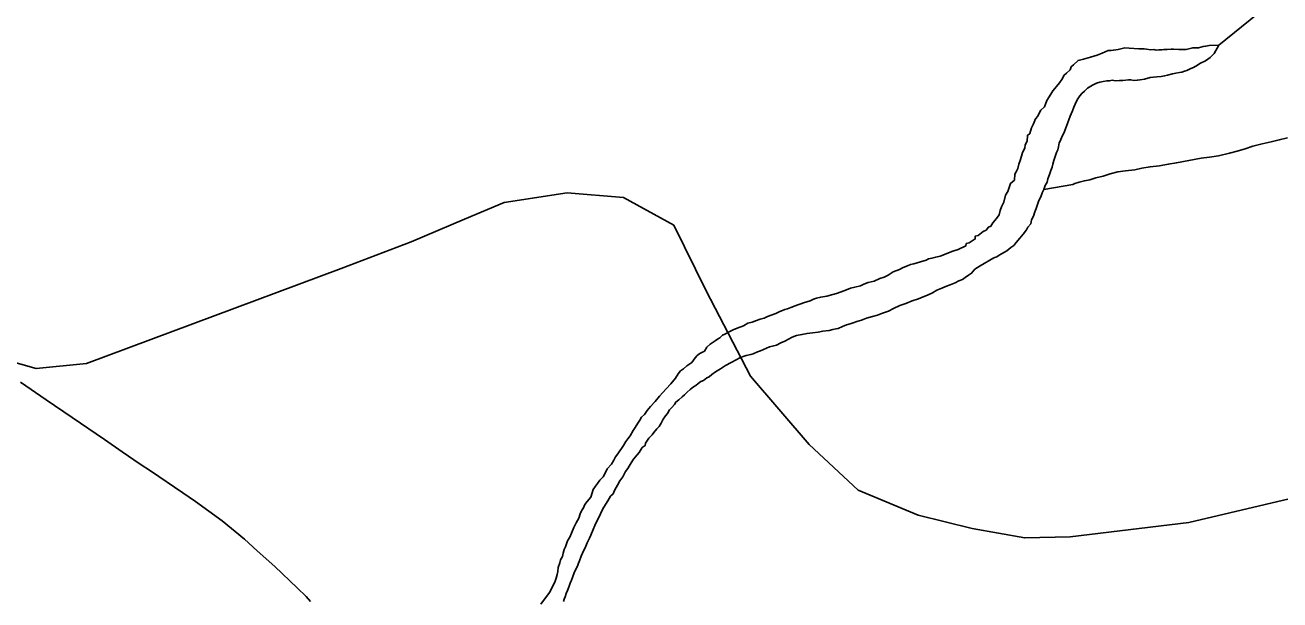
# Model space of a CAD drawing. Extents: x 103424 to 290657, y 38711 to 110967.
# Drawn here: x 214252.1593 to 214252.656, y 40210.2604 to 40210.4877 of the extents above; entities that cross this region are included whole.
import ezdxf

# ---------------------------------------------------------------- set-up
doc = ezdxf.new("R2010")
doc.units = 0
for name, color, linetype in [('GM_X_Major_River', 7, 'Continuous'), ('GM_X_Minor_River', 7, 'Continuous'), ('GM_X_Rail_Line', 7, 'Continuous'), ('GM_X_State_Route', 7, 'Continuous')]:
    doc.layers.add(name, color=color, linetype=linetype)

msp = doc.modelspace()

# ---------------------------------------------------------------- linework, layer by layer
at = {"layer": 'GM_X_Major_River'}
for points in [[(214252.6683, 40210.50946), (214252.63175, 40210.47979)], [(214252.63175, 40210.47979), (214252.62791, 40210.4796), (214252.62659, 40210.47938), (214252.62564, 40210.47917), (214252.62375, 40210.47875), (214252.62147, 40210.4787), (214252.61882, 40210.47807), (214252.61729, 40210.47804), (214252.61596, 40210.47801), (214252.61387, 40210.47815), (214252.61292, 40210.47813), (214252.6114, 40210.4781), (214252.61007, 40210.47807), (214252.60912, 40210.47786), (214252.60798, 40210.47784), (214252.60703, 40210.47782), (214252.60607, 40210.47798), (214252.60493, 40210.47796), (214252.60322, 40210.47811), (214252.60226, 40210.47828), (214252.60017, 40210.47824), (214252.59636, 40210.47853), (214252.59465, 40210.47869), (214252.59294, 40210.47827), (214252.592, 40210.47806), (214252.5901, 40210.47783), (214252.58915, 40210.47762), (214252.58801, 40210.47759), (214252.58556, 40210.47659), (214252.58368, 40210.47579), (214252.58103, 40210.47497), (214252.57819, 40210.47415), (214252.57611, 40210.47372), (214252.57425, 40210.47197), (214252.57331, 40210.47119), (214252.57295, 40210.47005), (214252.57146, 40210.46868), (214252.57053, 40210.4679), (214252.56961, 40210.46617), (214252.56869, 40210.46482), (214252.56758, 40210.46347), (214252.5661, 40210.46173), (214252.56536, 40210.46038), (214252.5637, 40210.45787), (214252.56281, 40210.45538), (214252.56131, 40210.45402), (214252.56076, 40210.45306), (214252.56022, 40210.45172), (214252.55929, 40210.45056), (214252.55838, 40210.44864), (214252.55766, 40210.4471), (214252.55694, 40210.44481), (214252.55601, 40210.44403), (214252.55587, 40210.44174), (214252.55513, 40210.4404), (214252.55497, 40210.43906), (214252.55406, 40210.43733), (214252.55371, 40210.4358), (214252.55318, 40210.43408), (214252.55264, 40210.43274), (214252.55229, 40210.43102), (214252.55156, 40210.42968), (214252.55101, 40210.42871), (214252.55087, 40210.42643), (214252.54937, 40210.42507), (214252.5483, 40210.42182), (214252.54738, 40210.42047), (214252.54668, 40210.4176), (214252.54577, 40210.41587), (214252.54523, 40210.41434), (214252.54488, 40210.41262), (214252.54377, 40210.41127), (214252.54229, 40210.40952), (214252.54156, 40210.40818), (214252.54061, 40210.40778), (214252.53969, 40210.40662), (214252.53856, 40210.40602), (214252.5365, 40210.40446), (214252.53536, 40210.40424), (214252.53539, 40210.4031), (214252.53295, 40210.40153), (214252.53181, 40210.40132), (214252.53164, 40210.40036), (214252.52863, 40210.39897), (214252.52655, 40210.39835), (214252.52145, 40210.39634), (214252.51975, 40210.39592), (214252.51824, 40210.39551), (214252.51691, 40210.39529), (214252.51597, 40210.3947), (214252.5137, 40210.39408), (214252.51238, 40210.39367), (214252.51106, 40210.39327), (214252.50973, 40210.39305), (214252.5086, 40210.39245), (214252.50747, 40210.39205), (214252.50653, 40210.39165), (214252.5054, 40210.39105), (214252.50295, 40210.39005), (214252.50088, 40210.38886), (214252.49938, 40210.38807)], [(214252.59378, 40210.46575), (214252.59606, 40210.46599), (214252.59701, 40210.46601), (214252.59815, 40210.46584), (214252.59948, 40210.46587), (214252.60062, 40210.46609), (214252.60233, 40210.46631), (214252.6046, 40210.46693), (214252.60725, 40210.46718), (214252.60896, 40210.46741), (214252.61029, 40210.46762), (214252.61142, 40210.46784), (214252.6135, 40210.46845), (214252.61483, 40210.46867), (214252.61616, 40210.46889), (214252.6171, 40210.4691), (214252.61824, 40210.46951), (214252.61918, 40210.46972), (214252.62069, 40210.47051), (214252.62182, 40210.47091), (214252.62332, 40210.4719), (214252.62426, 40210.47249), (214252.62652, 40210.47349), (214252.62746, 40210.47427), (214252.6284, 40210.47486), (214252.62988, 40210.47641), (214252.63175, 40210.47979)], [(214252.47321, 40210.36622), (214252.4751, 40210.36664), (214252.47757, 40210.36689), (214252.47908, 40210.3673), (214252.48022, 40210.36751), (214252.48117, 40210.36772), (214252.48286, 40210.36852), (214252.48437, 40210.36912), (214252.48588, 40210.36954), (214252.48702, 40210.36994), (214252.48853, 40210.37054), (214252.49042, 40210.37097), (214252.4923, 40210.37177), (214252.49476, 40210.37239), (214252.49665, 40210.373), (214252.49873, 40210.37381), (214252.50099, 40210.37462), (214252.50306, 40210.37561), (214252.50551, 40210.3768), (214252.50797, 40210.37762), (214252.51042, 40210.37862), (214252.51287, 40210.37943), (214252.51476, 40210.38023), (214252.51646, 40210.38084), (214252.51853, 40210.38184), (214252.52022, 40210.38282), (214252.52211, 40210.38362), (214252.52399, 40210.38442), (214252.5255, 40210.38503), (214252.52738, 40210.38583), (214252.52889, 40210.38662), (214252.5304, 40210.38703), (214252.53134, 40210.38782), (214252.53265, 40210.38879), (214252.53396, 40210.38958), (214252.53526, 40210.39113), (214252.53732, 40210.3925), (214252.54277, 40210.39566), (214252.5439, 40210.39607), (214252.54484, 40210.39666), (214252.54578, 40210.39725), (214252.54691, 40210.39784), (214252.54785, 40210.39843), (214252.54953, 40210.3998), (214252.55066, 40210.40059), (214252.55158, 40210.40175), (214252.55307, 40210.40349), (214252.55437, 40210.40504), (214252.55566, 40210.40677), (214252.55621, 40210.40774), (214252.55732, 40210.40909), (214252.55767, 40210.41062), (214252.5584, 40210.41215), (214252.55893, 40210.41388), (214252.55947, 40210.41522), (214252.55983, 40210.41637), (214252.56055, 40210.41828), (214252.5611, 40210.41924), (214252.56146, 40210.4202), (214252.56182, 40210.42135), (214252.56255, 40210.42269), (214252.56309, 40210.42423), (214252.56382, 40210.42557), (214252.56417, 40210.42691), (214252.56471, 40210.42863), (214252.56524, 40210.43016), (214252.56579, 40210.43151), (214252.56614, 40210.43265), (214252.56649, 40210.43418), (214252.56703, 40210.43571), (214252.56757, 40210.43725), (214252.56811, 40210.4384), (214252.56828, 40210.43954), (214252.56863, 40210.44107), (214252.56918, 40210.44203), (214252.56971, 40210.44356), (214252.57045, 40210.44491), (214252.57117, 40210.44663), (214252.57207, 40210.44912), (214252.57242, 40210.45027), (214252.57297, 40210.45161), (214252.57333, 40210.45257), (214252.57387, 40210.45372), (214252.57441, 40210.45526), (214252.57496, 40210.45641), (214252.5755, 40210.45756), (214252.57605, 40210.45852), (214252.57679, 40210.45968), (214252.57753, 40210.46064), (214252.57865, 40210.46162), (214252.57977, 40210.46278), (214252.58183, 40210.46397), (214252.58334, 40210.46476), (214252.58466, 40210.46517), (214252.58599, 40210.46539), (214252.58751, 40210.46561), (214252.58846, 40210.46563), (214252.58959, 40210.46585), (214252.59093, 40210.46568), (214252.59245, 40210.46572), (214252.59378, 40210.46575)], [(214252.49938, 40210.38807), (214252.49768, 40210.38746), (214252.49542, 40210.38647), (214252.49296, 40210.38584), (214252.49126, 40210.38523), (214252.48994, 40210.38464), (214252.48767, 40210.38402), (214252.48597, 40210.3836), (214252.48446, 40210.383), (214252.48238, 40210.38219), (214252.48049, 40210.38158), (214252.47898, 40210.38117), (214252.47671, 40210.38055), (214252.47425, 40210.38012), (214252.47254, 40210.3797), (214252.47141, 40210.37929), (214252.47009, 40210.3787), (214252.46745, 40210.37788), (214252.46631, 40210.37747), (214252.46518, 40210.37707), (214252.46405, 40210.37666), (214252.46235, 40210.37606), (214252.46103, 40210.37546), (214252.46008, 40210.37525), (214252.45782, 40210.37425), (214252.45651, 40210.37365), (214252.45311, 40210.37244), (214252.45179, 40210.37184), (214252.45028, 40210.37142), (214252.44877, 40210.37082), (214252.44707, 40210.37022), (214252.44536, 40210.3698), (214252.44367, 40210.36881), (214252.44122, 40210.36781), (214252.43952, 40210.3672), (214252.43802, 40210.36641), (214252.43633, 40210.36542), (214252.43538, 40210.36502), (214252.43426, 40210.36405), (214252.43333, 40210.36346), (214252.43239, 40210.36287), (214252.43051, 40210.3615), (214252.42921, 40210.36033), (214252.42829, 40210.35879), (214252.42641, 40210.3578), (214252.42528, 40210.35701), (214252.42454, 40210.35605), (214252.42325, 40210.35431), (214252.42119, 40210.35293), (214252.41988, 40210.35176), (214252.41876, 40210.35098), (214252.41783, 40210.34982), (214252.41672, 40210.34809), (214252.41487, 40210.34576), (214252.41301, 40210.34382), (214252.41041, 40210.34092), (214252.40874, 40210.33879), (214252.40688, 40210.33685), (214252.40558, 40210.3353), (214252.40447, 40210.33376), (214252.40336, 40210.33259), (214252.40262, 40210.33144), (214252.40189, 40210.33028), (214252.40078, 40210.32855), (214252.40004, 40210.32739), (214252.39876, 40210.32527), (214252.39783, 40210.32411), (214252.3971, 40210.32296), (214252.39618, 40210.32142), (214252.39397, 40210.31814), (214252.39304, 40210.31698), (214252.39231, 40210.31563), (214252.39139, 40210.31409), (214252.38972, 40210.31216), (214252.38917, 40210.311), (214252.38807, 40210.30908), (214252.38677, 40210.30772), (214252.38585, 40210.30637), (214252.38511, 40210.30541), (214252.38418, 40210.30406), (214252.3833, 40210.301), (214252.38181, 40210.29925), (214252.38089, 40210.29809), (214252.38035, 40210.29675), (214252.37961, 40210.2956), (214252.37906, 40210.29444), (214252.37853, 40210.29272), (214252.37743, 40210.2908), (214252.37651, 40210.28907), (214252.37561, 40210.28677), (214252.37488, 40210.28523), (214252.37397, 40210.28369), (214252.37361, 40210.28254), (214252.37325, 40210.2814), (214252.37271, 40210.28025), (214252.37236, 40210.27891), (214252.372, 40210.27757), (214252.37127, 40210.27622), (214252.37091, 40210.27507), (214252.37038, 40210.27316), (214252.37023, 40210.27164)], [(214252.37238, 40210.25972), (214252.37274, 40210.26067), (214252.3731, 40210.26163), (214252.37345, 40210.26297), (214252.374, 40210.26412), (214252.37472, 40210.26585), (214252.37508, 40210.267), (214252.37563, 40210.26815), (214252.37617, 40210.26968), (214252.37671, 40210.27102), (214252.37725, 40210.27255), (214252.37798, 40210.27371), (214252.37834, 40210.27486), (214252.3787, 40210.27581), (214252.37942, 40210.27773), (214252.37996, 40210.27888), (214252.38124, 40210.28157), (214252.38178, 40210.28291), (214252.38269, 40210.28483), (214252.38324, 40210.28598), (214252.38414, 40210.28828), (214252.38487, 40210.28982), (214252.38559, 40210.29155), (214252.38633, 40210.2927), (214252.38705, 40210.29443), (214252.38796, 40210.29635), (214252.38907, 40210.29808), (214252.38998, 40210.29962), (214252.39109, 40210.30136), (214252.39202, 40210.30233), (214252.39256, 40210.30367), (214252.3933, 40210.30482), (214252.39385, 40210.30578), (214252.39476, 40210.30752), (214252.39587, 40210.30906), (214252.39697, 40210.31117), (214252.39789, 40210.31233), (214252.39844, 40210.3133), (214252.39918, 40210.31464), (214252.4001, 40210.31599), (214252.40158, 40210.31773), (214252.40232, 40210.3187), (214252.40361, 40210.32063), (214252.40474, 40210.32141), (214252.40491, 40210.32237), (214252.4062, 40210.3243), (214252.4075, 40210.32565), (214252.40824, 40210.32662), (214252.40935, 40210.32797), (214252.41028, 40210.32894), (214252.41102, 40210.33029), (214252.41193, 40210.33183), (214252.41286, 40210.33318), (214252.4136, 40210.33415), (214252.41433, 40210.33549), (214252.41526, 40210.33646), (214252.41638, 40210.33763), (214252.41693, 40210.33859), (214252.41805, 40210.33956), (214252.41935, 40210.34073), (214252.42029, 40210.34151), (214252.42141, 40210.34249), (214252.42253, 40210.34365), (214252.42383, 40210.34463), (214252.42477, 40210.34522), (214252.42571, 40210.346), (214252.42683, 40210.34678), (214252.42778, 40210.34719), (214252.42909, 40210.34816), (214252.43003, 40210.34856), (214252.43115, 40210.34954), (214252.43265, 40210.35052), (214252.43453, 40210.3517), (214252.43659, 40210.35308), (214252.43885, 40210.35427), (214252.44073, 40210.35526), (214252.44223, 40210.35605), (214252.44355, 40210.35665), (214252.44468, 40210.35705), (214252.44658, 40210.35747), (214252.44752, 40210.35768), (214252.44922, 40210.35848), (214252.45035, 40210.35889), (214252.45393, 40210.36048), (214252.45563, 40210.3609), (214252.45677, 40210.36112), (214252.45846, 40210.3621), (214252.45997, 40210.3627), (214252.46148, 40210.3635), (214252.46298, 40210.36429), (214252.46468, 40210.3649), (214252.46676, 40210.36532), (214252.46885, 40210.36575), (214252.47093, 40210.36598), (214252.47321, 40210.36622)], [(214252.37023, 40210.27164), (214252.36987, 40210.27049), (214252.36952, 40210.26896), (214252.36917, 40210.26782), (214252.36862, 40210.26666), (214252.36693, 40210.26335)], [(214252.36693, 40210.26335), (214252.36346, 40210.25876)]]:
    msp.add_lwpolyline(points, dxfattribs=at)
at = {"layer": 'GM_X_Minor_River'}
msp.add_lwpolyline([(214252.56255, 40210.42269), (214252.57406, 40210.4246), (214252.57481, 40210.42499), (214252.57652, 40210.42557), (214252.5786, 40210.42616), (214252.58068, 40210.42655), (214252.58315, 40210.42733), (214252.58599, 40210.42792), (214252.58883, 40210.42889), (214252.59186, 40210.42967), (214252.59489, 40210.43008), (214252.59849, 40210.43048), (214252.60133, 40210.43107), (214252.60456, 40210.43167), (214252.60835, 40210.43208), (214252.61176, 40210.43267), (214252.61498, 40210.43326), (214252.62484, 40210.43505), (214252.62806, 40210.43545), (214252.63166, 40210.43605), (214252.63602, 40210.43703), (214252.63905, 40210.43781), (214252.64227, 40210.43878), (214252.6453, 40210.43976), (214252.64889, 40210.44073), (214252.65249, 40210.44152), (214252.65571, 40210.4423), (214252.65893, 40210.44309)], dxfattribs=at)
at = {"layer": 'GM_X_Rail_Line'}
msp.add_lwpolyline([(214252.14028, 40210.35854), (214252.16373, 40210.35189), (214252.18365, 40210.35385), (214252.28446, 40210.39137), (214252.3122, 40210.40192), (214252.3333, 40210.41091), (214252.34893, 40210.41756), (214252.37391, 40210.42142), (214252.39618, 40210.41952), (214252.41609, 40210.40862), (214252.42889, 40210.38254), (214252.44642, 40210.34887), (214252.46965, 40210.32185), (214252.48908, 40210.30383), (214252.51278, 40210.29387), (214252.53411, 40210.28866), (214252.55497, 40210.28487), (214252.57298, 40210.28534), (214252.6199, 40210.29103), (214252.66635, 40210.30193)], dxfattribs=at)
at = {"layer": 'GM_X_State_Route'}
msp.add_lwpolyline([(214252.15749, 40210.34647), (214252.16771, 40210.33952), (214252.17794, 40210.33256), (214252.19075, 40210.32378), (214252.1978, 40210.31895), (214252.20486, 40210.31411), (214252.20891, 40210.31143), (214252.22175, 40210.3027), (214252.22677, 40210.2993), (214252.23727, 40210.29164), (214252.24611, 40210.28436), (214252.25122, 40210.27983), (214252.2582, 40210.27354), (214252.26704, 40210.26518), (214252.27058, 40210.26167), (214252.27227, 40210.25978)], dxfattribs=at)

doc.saveas('drawing.dxf')
